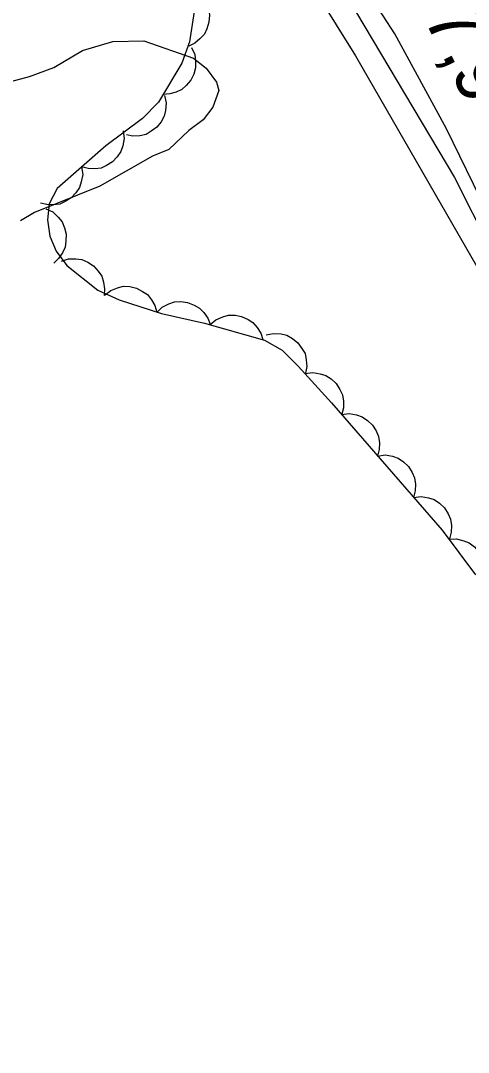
# Model space of a CAD drawing. Extents: x 336540 to 340074, y 5572036 to 5573747.
# Drawn here: x 338116.3 to 338140.8, y 5573537.8 to 5573594.2 of the extents above; entities that cross this region are included whole.
import ezdxf

# ---------------------------------------------------------------- set-up
doc = ezdxf.new("R2010")
doc.units = 0
for name, color, linetype in [('Niveau 2', 7, 'Continuous'), ('Niveau 21', 7, 'Continuous'), ('Niveau 3', 7, 'Continuous'), ('Niveau 4', 7, 'Continuous'), ('Niveau 44', 7, 'Continuous')]:
    doc.layers.add(name, color=color, linetype=linetype)

msp = doc.modelspace()

# ---------------------------------------------------------------- linework, layer by layer
at = {"layer": 'Niveau 2'}
for points in [[(338107.51, 5573633.32), (338112.04, 5573627.68), (338114.76, 5573623.58), (338115.75, 5573621.41), (338119.52, 5573617.02), (338122.13, 5573612.41), (338128.1, 5573604.73), (338130.16, 5573600.77), (338133.8, 5573596.21), (338140.08, 5573585.67), (338145.93, 5573574.08), (338148.01, 5573569.27), (338148.67, 5573566.77), (338151.96, 5573558.45), (338154.03, 5573554.64), (338155.95, 5573549.98), (338158.23, 5573541.95), (338162.9, 5573529.98), (338164.96, 5573523.13), (338167.67, 5573516.14), (338170.51, 5573506.95), (338175.82, 5573492.46), (338175.88, 5573491.27), (338178.98, 5573483.64)], [(338113.11, 5573590.2), (338116.8, 5573591.19), (338118.14, 5573591.67), (338119.7, 5573592.61), (338121.37, 5573593.1), (338123.06, 5573593.14), (338125.78, 5573592.19), (338126.47, 5573591.64), (338127.05, 5573590.87), (338127.17, 5573590.42), (338126.85, 5573589.51)], [(338126.85, 5573589.51), (338126.31, 5573588.82), (338125.53, 5573588.24), (338124.43, 5573587.2), (338123.54, 5573586.84), (338120.65, 5573585.2), (338117.08, 5573583.76), (338116.31, 5573583.29)]]:
    msp.add_lwpolyline(points, dxfattribs=at)
at = {"layer": 'Niveau 21'}
msp.add_lwpolyline([(338222.82, 5573412.38), (338213.5, 5573426.25), (338210.5, 5573430.87), (338201.12, 5573446.24), (338190.35, 5573462.97), (338188.48, 5573466.16), (338186, 5573470.83), (338181.08, 5573480.65), (338179.67, 5573483.69), (338178.91, 5573485.56), (338177.11, 5573490.54), (338176.04, 5573493.77), (338169.24, 5573515.8), (338165.19, 5573525.42), (338158.04, 5573545.63), (338153.76, 5573557.28), (338150.21, 5573566.2), (338147.36, 5573572.52), (338139.63, 5573588.32), (338136.81, 5573593.51), (338134.25, 5573597.47), (338126.41, 5573608.67), (338118.6, 5573620.1), (338109.73, 5573633.42)], dxfattribs=at)
at = {"layer": 'Niveau 4'}
msp.add_lwpolyline([(338106.36, 5573633.26), (338115.5, 5573620.32), (338115.88, 5573619.49), (338117.3, 5573617.68), (338119.83, 5573614.06), (338126.12, 5573605.69), (338131.56, 5573597.28), (338134.65, 5573592.31), (338141.98, 5573579.59), (338143.27, 5573577.09), (338144.72, 5573574.62), (338147, 5573569.11), (338147.55, 5573567.95), (338150.59, 5573560.28), (338153.71, 5573550.75), (338156.58, 5573543.42), (338157.73, 5573539.89), (338160.81, 5573531.38)], dxfattribs=at)
at = {"layer": 'Niveau 44'}
for points in [[(338125.99, 5573595.82), (338126.29, 5573595.53), (338126.5, 5573595.18), (338126.62, 5573594.88), (338126.66, 5573594.53), (338126.63, 5573594.16), (338126.51, 5573593.8), (338126.38, 5573593.5), (338126.14, 5573593.24), (338125.85, 5573593.01), (338125.52, 5573592.85)], [(338125.93, 5573595.46), (338125.56, 5573593.08), (338125.15, 5573591.91), (338123.86, 5573589.79), (338122.99, 5573588.89), (338120.99, 5573587.39), (338118.32, 5573585.07), (338117.88, 5573584.23), (338117.79, 5573583.35), (338117.92, 5573582.46), (338118.27, 5573581.63), (338118.85, 5573580.85), (338120.54, 5573579.5), (338121.71, 5573578.98), (338124.03, 5573578.23), (338126.39, 5573577.71), (338129.67, 5573576.78), (338130.63, 5573576.22), (338131.52, 5573575.36), (338133.33, 5573573.35), (338139.39, 5573566.39), (338141.22, 5573563.95)], [(338125.68, 5573592.77), (338125.85, 5573592.39), (338125.9, 5573591.99), (338125.9, 5573591.66), (338125.8, 5573591.32), (338125.64, 5573590.99), (338125.39, 5573590.7), (338125.15, 5573590.48), (338124.83, 5573590.33), (338124.48, 5573590.23), (338124.12, 5573590.21)], [(338124.2, 5573590.14), (338124.29, 5573589.74), (338124.25, 5573589.33), (338124.18, 5573589.01), (338124.01, 5573588.7), (338123.78, 5573588.41), (338123.47, 5573588.19), (338123.19, 5573588.02), (338122.84, 5573587.95), (338122.47, 5573587.93), (338122.12, 5573587.99)], [(338121.93, 5573588.21), (338121.98, 5573587.79), (338121.91, 5573587.39), (338121.81, 5573587.08), (338121.61, 5573586.79), (338121.35, 5573586.52), (338121.03, 5573586.32), (338120.73, 5573586.18), (338120.38, 5573586.13), (338120.01, 5573586.15), (338119.66, 5573586.24)], [(338119.66, 5573586.24), (338119.72, 5573585.82), (338119.64, 5573585.42), (338119.54, 5573585.11), (338119.35, 5573584.82), (338119.09, 5573584.55), (338118.76, 5573584.35), (338118.47, 5573584.21), (338118.12, 5573584.17), (338117.75, 5573584.18), (338117.4, 5573584.27)], [(338117.7, 5573583.96), (338118.08, 5573583.78), (338118.38, 5573583.5), (338118.59, 5573583.25), (338118.73, 5573582.92), (338118.81, 5573582.56), (338118.8, 5573582.18), (338118.76, 5573581.86), (338118.61, 5573581.54), (338118.4, 5573581.23), (338118.13, 5573580.99)], [(338118.55, 5573581.09), (338118.95, 5573581.22), (338119.35, 5573581.22), (338119.68, 5573581.18), (338120, 5573581.03), (338120.31, 5573580.83), (338120.57, 5573580.54), (338120.76, 5573580.28), (338120.86, 5573579.94), (338120.92, 5573579.58), (338120.89, 5573579.22)], [(338120.92, 5573579.24), (338121.25, 5573579.49), (338121.63, 5573579.64), (338121.95, 5573579.72), (338122.3, 5573579.7), (338122.66, 5573579.61), (338123, 5573579.44), (338123.27, 5573579.26), (338123.49, 5573578.98), (338123.67, 5573578.66), (338123.77, 5573578.31)], [(338123.77, 5573578.29), (338124.07, 5573578.58), (338124.43, 5573578.76), (338124.75, 5573578.86), (338125.1, 5573578.88), (338125.46, 5573578.83), (338125.82, 5573578.69), (338126.11, 5573578.53), (338126.35, 5573578.28), (338126.56, 5573577.98), (338126.7, 5573577.64)], [(338126.69, 5573577.62), (338127.01, 5573577.89), (338127.39, 5573578.05), (338127.7, 5573578.14), (338128.06, 5573578.14), (338128.42, 5573578.07), (338128.77, 5573577.9), (338129.04, 5573577.73), (338129.27, 5573577.46), (338129.47, 5573577.15), (338129.58, 5573576.81)], [(338129.76, 5573577.06), (338130.17, 5573577.14), (338130.58, 5573577.11), (338130.9, 5573577.04), (338131.21, 5573576.86), (338131.49, 5573576.63), (338131.72, 5573576.32), (338131.89, 5573576.04), (338131.96, 5573575.7), (338131.98, 5573575.33), (338131.92, 5573574.97)], [(338131.89, 5573574.95), (338132.31, 5573575), (338132.71, 5573574.94), (338133.02, 5573574.85), (338133.32, 5573574.65), (338133.59, 5573574.4), (338133.79, 5573574.08), (338133.94, 5573573.79), (338133.99, 5573573.44), (338133.99, 5573573.07), (338133.9, 5573572.72)], [(338133.89, 5573572.71), (338134.3, 5573572.76), (338134.7, 5573572.69), (338135.02, 5573572.59), (338135.31, 5573572.39), (338135.58, 5573572.13), (338135.78, 5573571.81), (338135.92, 5573571.51), (338135.96, 5573571.16), (338135.95, 5573570.79), (338135.86, 5573570.44)], [(338135.86, 5573570.44), (338136.27, 5573570.5), (338136.67, 5573570.43), (338136.99, 5573570.33), (338137.28, 5573570.13), (338137.55, 5573569.87), (338137.75, 5573569.54), (338137.89, 5573569.25), (338137.93, 5573568.9), (338137.92, 5573568.53), (338137.83, 5573568.18)], [(338137.83, 5573568.18), (338138.24, 5573568.23), (338138.64, 5573568.16), (338138.96, 5573568.06), (338139.25, 5573567.87), (338139.52, 5573567.61), (338139.72, 5573567.28), (338139.86, 5573566.99), (338139.9, 5573566.64), (338139.89, 5573566.27), (338139.8, 5573565.92)], [(338139.76, 5573565.89), (338140.18, 5573565.91), (338140.58, 5573565.81), (338140.88, 5573565.69), (338141.16, 5573565.47), (338141.4, 5573565.2), (338141.58, 5573564.86), (338141.7, 5573564.55), (338141.72, 5573564.2), (338141.68, 5573563.83), (338141.56, 5573563.49)]]:
    msp.add_lwpolyline(points, dxfattribs=at)

# ---------------------------------------------------------------- texts
at = {"layer": 'Niveau 3'}
msp.add_text('7,9    ', height=2.9999, rotation=296.4038, dxfattribs=at).set_placement((338138.34, 5573594.45))

doc.saveas('drawing.dxf')
